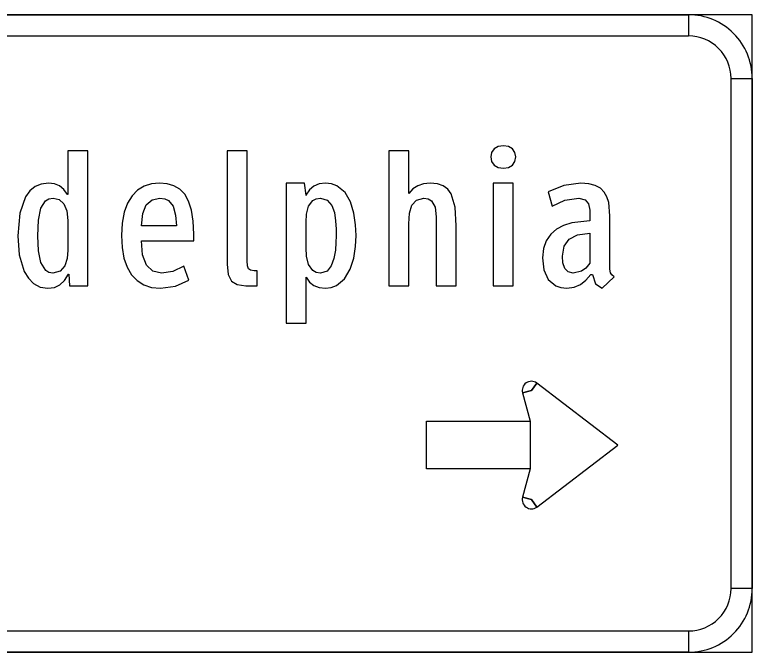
# Model space of a CAD drawing. Extents: x 1001568 to 1002149, y 1840825 to 1841423.
# Drawn here: x 1002011.1 to 1002013.993, y 1841263.65 to 1841266.15 of the extents above; entities that cross this region are included whole.
import ezdxf

# ---------------------------------------------------------------- set-up
doc = ezdxf.new("R2010")
doc.units = 0
doc.layers.add('SIGNS', color=7, linetype='Continuous')

msp = doc.modelspace()

# ---------------------------------------------------------------- linework, layer by layer
at = {"layer": 'SIGNS'}
for p, q in [((1002013.9934, 1841266.1504), (1002007.9934, 1841266.1504)), ((1002013.7434, 1841266.1504), (1002013.7434, 1841266.067)), ((1002013.9934, 1841263.6504), (1002013.9934, 1841266.1504)), ((1002013.9101, 1841265.9004), (1002013.9934, 1841265.9004)), ((1002013.1268, 1841264.6766), (1002013.1477, 1841264.7062)), ((1002013.0918, 1841264.6671), (1002013.1268, 1841264.6766)), ((1002013.1268, 1841264.2491), (1002013.0918, 1841264.2586)), ((1002013.1477, 1841264.2195), (1002013.1268, 1841264.2491)), ((1002013.9934, 1841263.9004), (1002013.9101, 1841263.9004)), ((1002013.7434, 1841263.7337), (1002013.7434, 1841263.6504)), ((1002007.9934, 1841263.6504), (1002013.9934, 1841263.6504))]:
    msp.add_line(p, q, dxfattribs=at)
for points in [[(1002013.7434, 1841266.067), (1002008.2434, 1841266.067), (1002008.2434, 1841266.1504), (1002013.7434, 1841266.1504), (1002013.7434, 1841266.067), (1002013.7434, 1841266.067)], [(1002013.9101, 1841263.9004), (1002013.9101, 1841265.9004), (1002013.9934, 1841265.9004), (1002013.9934, 1841263.9004), (1002013.9101, 1841263.9004), (1002013.9101, 1841263.9004)], [(1002013.0657, 1841265.5927), (1002013.0623, 1841265.6108), (1002013.0526, 1841265.6249), (1002013.0373, 1841265.6338), (1002013.018, 1841265.6369), (1002012.9967, 1841265.6338), (1002012.9808, 1841265.6249), (1002012.9709, 1841265.6108), (1002012.9676, 1841265.5927), (1002012.9709, 1841265.5751), (1002012.9808, 1841265.561), (1002012.9967, 1841265.5517), (1002013.018, 1841265.5486), (1002013.0372, 1841265.5517), (1002013.0523, 1841265.561), (1002013.0623, 1841265.5751)], [(1002012.051, 1841265.0879), (1002012.051, 1841265.1466), (1002012.0392, 1841265.1466), (1002012.025, 1841265.1483), (1002012.0166, 1841265.1541), (1002012.0125, 1841265.1656), (1002012.0118, 1841265.1848), (1002012.0118, 1841265.6172), (1002011.9334, 1841265.6172), (1002011.9334, 1841265.1721), (1002011.9372, 1841265.1318), (1002011.9497, 1841265.1059), (1002011.9722, 1841265.0919), (1002012.0064, 1841265.0879), (1002012.0285, 1841265.0879)], [(1002012.7536, 1841265.0879), (1002012.8321, 1841265.0879), (1002012.8321, 1841265.3228), (1002012.8276, 1841265.3962), (1002012.812, 1841265.4483), (1002012.7985, 1841265.4663), (1002012.7809, 1841265.4794), (1002012.7582, 1841265.4872), (1002012.7302, 1841265.4898), (1002012.7041, 1841265.4873), (1002012.681, 1841265.4801), (1002012.6612, 1841265.4674), (1002012.6458, 1841265.4488), (1002012.6458, 1841265.6172), (1002012.5674, 1841265.6172), (1002012.5674, 1841265.0879), (1002012.6458, 1841265.0879), (1002012.6458, 1841265.331), (1002012.6484, 1841265.3717), (1002012.6579, 1841265.4032), (1002012.6761, 1841265.4236), (1002012.7051, 1841265.4309), (1002012.7221, 1841265.4285), (1002012.7345, 1841265.4212), (1002012.7489, 1841265.3954), (1002012.7533, 1841265.3584), (1002012.7536, 1841265.3139)], [(1002012.9774, 1841265.0879), (1002013.0559, 1841265.0879), (1002013.0559, 1841265.4898), (1002012.9774, 1841265.4898)], [(1002013.4655, 1841264.4629), (1002013.1477, 1841264.7062), (1002013.1268, 1841264.6766), (1002013.0918, 1841264.6671), (1002013.1218, 1841264.5566), (1002013.1218, 1841264.3691), (1002013.0918, 1841264.2586), (1002013.1268, 1841264.2491), (1002013.1477, 1841264.2195), (1002013.4655, 1841264.4629), (1002013.4655, 1841264.4629)], [(1002012.7155, 1841264.3691), (1002012.7155, 1841264.5566), (1002013.1218, 1841264.5566), (1002013.1218, 1841264.3691), (1002012.7155, 1841264.3691), (1002012.7155, 1841264.3691)], [(1002008.2434, 1841263.7337), (1002013.7434, 1841263.7337), (1002013.7434, 1841263.6504), (1002008.2434, 1841263.6504), (1002008.2434, 1841263.7337), (1002008.2434, 1841263.7337)]]:
    msp.add_lwpolyline(points, close=True, dxfattribs=at)
for points in [[(1002011.3142, 1841265.0879), (1002011.3859, 1841265.0879), (1002011.3859, 1841265.6172), (1002011.3075, 1841265.6172), (1002011.3075, 1841265.4459), (1002011.3065, 1841265.4459), (1002011.2917, 1841265.4657), (1002011.2747, 1841265.4794), (1002011.2549, 1841265.4872), (1002011.2317, 1841265.4898), (1002011.2038, 1841265.4864), (1002011.1795, 1841265.4765), (1002011.1589, 1841265.4599), (1002011.1419, 1841265.4368), (1002011.1189, 1841265.3719), (1002011.1114, 1841265.2831), (1002011.1172, 1841265.2093), (1002011.1371, 1841265.1436), (1002011.1532, 1841265.1169), (1002011.1737, 1841265.0961), (1002011.199, 1841265.0825), (1002011.2299, 1841265.0781), (1002011.2554, 1841265.0813), (1002011.2764, 1841265.0913), (1002011.2942, 1841265.1084), (1002011.3105, 1841265.1328), (1002011.3116, 1841265.1328), (1002011.3142, 1841265.0879)], [(1002011.8027, 1841265.2896), (1002011.8002, 1841265.3413), (1002011.7933, 1841265.3844), (1002011.7818, 1841265.419), (1002011.7663, 1841265.4463), (1002011.7469, 1841265.4662), (1002011.7237, 1841265.4797), (1002011.6971, 1841265.4872), (1002011.6677, 1841265.4898), (1002011.636, 1841265.4867), (1002011.607, 1841265.4777), (1002011.5813, 1841265.4622), (1002011.5597, 1841265.4405), (1002011.5422, 1841265.4118), (1002011.5292, 1841265.3762), (1002011.5209, 1841265.3337), (1002011.5184, 1841265.2842), (1002011.5208, 1841265.237), (1002011.5281, 1841265.1958), (1002011.5404, 1841265.1604), (1002011.5577, 1841265.131), (1002011.5796, 1841265.1078), (1002011.6059, 1841265.0912), (1002011.6368, 1841265.0813), (1002011.6721, 1841265.0781), (1002011.7297, 1841265.0857), (1002011.7829, 1841265.1099), (1002011.7634, 1841265.1646), (1002011.7198, 1841265.1436), (1002011.6759, 1841265.1369), (1002011.6409, 1841265.1448), (1002011.6161, 1841265.1687), (1002011.6012, 1841265.2085), (1002011.5968, 1841265.2643), (1002011.8017, 1841265.2643), (1002011.8027, 1841265.2781), (1002011.8027, 1841265.2896)], [(1002012.4387, 1841265.2842), (1002012.437, 1841265.3266), (1002012.4306, 1841265.3725), (1002012.4174, 1841265.4164), (1002012.3956, 1841265.4539), (1002012.3635, 1841265.4801), (1002012.3428, 1841265.4873), (1002012.3189, 1841265.4898), (1002012.2947, 1841265.4869), (1002012.2736, 1841265.4784), (1002012.2556, 1841265.4639), (1002012.2411, 1841265.4431), (1002012.2426, 1841265.4431), (1002012.2366, 1841265.4898), (1002012.1642, 1841265.4898), (1002012.1642, 1841264.9408), (1002012.2426, 1841264.9408), (1002012.2426, 1841265.1214), (1002012.2565, 1841265.1012), (1002012.2737, 1841265.088), (1002012.2941, 1841265.0805), (1002012.3183, 1841265.0781), (1002012.3416, 1841265.0805), (1002012.3619, 1841265.088), (1002012.3938, 1841265.1143), (1002012.4158, 1841265.152), (1002012.4298, 1841265.1959), (1002012.4367, 1841265.2418), (1002012.4387, 1841265.2842)], [(1002013.4045, 1841265.0781), (1002013.4514, 1841265.1222), (1002013.442, 1841265.13), (1002013.4369, 1841265.1388), (1002013.4349, 1841265.1522), (1002013.4348, 1841265.1733), (1002013.4348, 1841265.3619), (1002013.4301, 1841265.4146), (1002013.4232, 1841265.4363), (1002013.4126, 1841265.4549), (1002013.3974, 1841265.4697), (1002013.3776, 1841265.4807), (1002013.352, 1841265.4875), (1002013.3202, 1841265.4898), (1002013.2542, 1841265.4807), (1002013.1923, 1841265.4564), (1002013.2079, 1841265.4003), (1002013.2579, 1841265.4228), (1002013.3135, 1841265.4309), (1002013.3384, 1841265.4248), (1002013.351, 1841265.4085), (1002013.3556, 1841265.3836), (1002013.3564, 1841265.3528), (1002013.3564, 1841265.3427), (1002013.285, 1841265.3347), (1002013.2532, 1841265.3244), (1002013.2258, 1841265.3094), (1002013.2027, 1841265.2893), (1002013.1851, 1841265.264), (1002013.1738, 1841265.2334), (1002013.1701, 1841265.197), (1002013.1757, 1841265.1496), (1002013.1932, 1841265.1119), (1002013.223, 1841265.0869), (1002013.2424, 1841265.0802), (1002013.2654, 1841265.0781), (1002013.294, 1841265.0816), (1002013.319, 1841265.0924), (1002013.3408, 1841265.1094), (1002013.36, 1841265.1319), (1002013.3661, 1841265.1319), (1002013.3787, 1841265.0955), (1002013.4045, 1841265.0781)], [(1002011.3075, 1841265.3437), (1002011.3075, 1841265.2266), (1002011.3047, 1841265.1943), (1002011.2955, 1841265.1655), (1002011.2776, 1841265.1447), (1002011.2488, 1841265.1369), (1002011.2335, 1841265.1394), (1002011.2209, 1841265.1477), (1002011.2025, 1841265.1784), (1002011.1927, 1841265.2246), (1002011.1898, 1841265.283), (1002011.1923, 1841265.3452), (1002011.2014, 1841265.3917), (1002011.2199, 1841265.4209), (1002011.233, 1841265.4284), (1002011.2497, 1841265.4309), (1002011.2744, 1841265.4254), (1002011.2926, 1841265.4089), (1002011.3036, 1841265.3815), (1002011.3075, 1841265.3437)], [(1002011.734, 1841265.3231), (1002011.5968, 1841265.3231), (1002011.6015, 1841265.3714), (1002011.6158, 1841265.4049), (1002011.6386, 1841265.4244), (1002011.6695, 1841265.4309), (1002011.688, 1841265.4288), (1002011.7024, 1841265.4224), (1002011.7215, 1841265.3993), (1002011.7306, 1841265.365), (1002011.734, 1841265.3231)], [(1002012.3602, 1841265.283), (1002012.3598, 1841265.2575), (1002012.3575, 1841265.2266), (1002012.3521, 1841265.1941), (1002012.3417, 1841265.1652), (1002012.3249, 1841265.1447), (1002012.2999, 1841265.1369), (1002012.2827, 1841265.1393), (1002012.2694, 1841265.1468), (1002012.2521, 1841265.1716), (1002012.2445, 1841265.2039), (1002012.2426, 1841265.2361), (1002012.2426, 1841265.3369), (1002012.2445, 1841265.3689), (1002012.2521, 1841265.3994), (1002012.269, 1841265.4221), (1002012.282, 1841265.4287), (1002012.299, 1841265.4309), (1002012.3259, 1841265.4233), (1002012.3436, 1841265.4029), (1002012.3537, 1841265.3746), (1002012.3586, 1841265.3423), (1002012.3602, 1841265.3101), (1002012.3602, 1841265.283)], [(1002013.3564, 1841265.2937), (1002013.3564, 1841265.1759), (1002013.3406, 1841265.1572), (1002013.3239, 1841265.1453), (1002013.291, 1841265.1369), (1002013.2712, 1841265.1419), (1002013.2582, 1841265.1558), (1002013.2508, 1841265.177), (1002013.2485, 1841265.203), (1002013.2549, 1841265.2422), (1002013.2744, 1841265.2707), (1002013.3078, 1841265.2879), (1002013.3564, 1841265.2937)]]:
    msp.add_lwpolyline(points, dxfattribs=at)
for centre, radius, start, end in [((1002013.7434, 1841265.9004), 0.25, 0, 90.0002), ((1002013.7434, 1841265.9004), 0.1667, 0, 90.0002), ((1002013.1268, 1841264.6766), 0.0362, 54.7545, 195.1809), ((1002013.1268, 1841264.2491), 0.0362, 164.8188, 305.2456), ((1002013.7434, 1841263.9004), 0.25, 270.0001, 0.0003), ((1002013.7434, 1841263.9004), 0.1667, 270.0001, 0.0003)]:
    msp.add_arc(centre, radius, start, end, dxfattribs=at)

doc.saveas('drawing.dxf')
